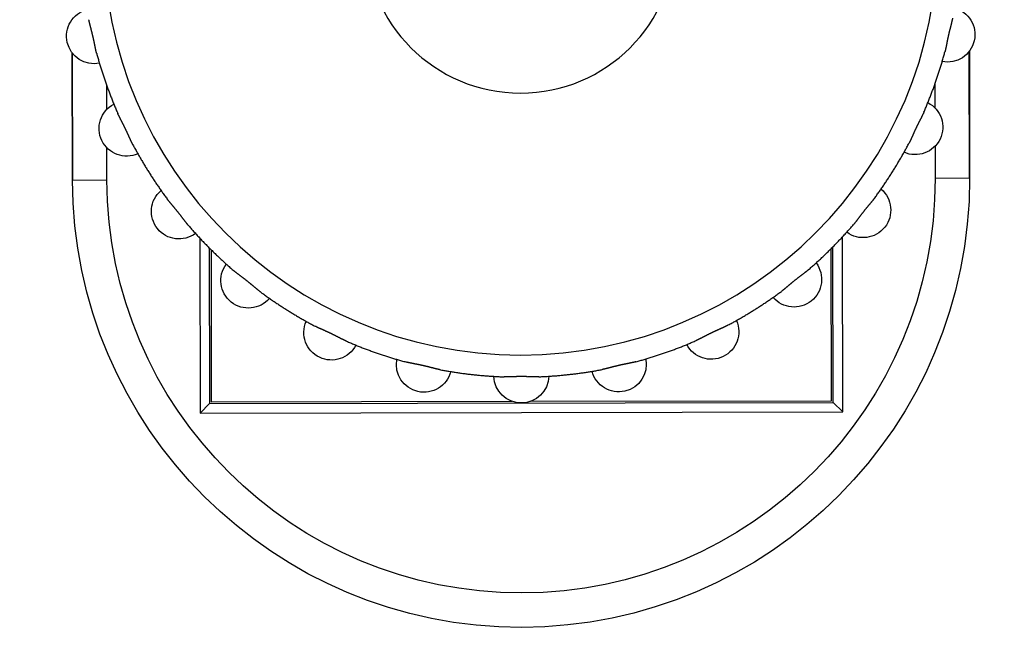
# Model space of a CAD drawing. Header units: millimetres. Extents: x 40090 to 187415, y -53271 to 40260.
# Tile 370 of 406: x 138920 to 138948, y 23279 to 23298. Entities that reach past the tile are written whole.
import ezdxf

# ---------------------------------------------------------------- set-up
doc = ezdxf.new("R2010")
doc.units = ezdxf.units.MM
doc.layers.add('AVM_projektor', color=6, linetype='Continuous')
doc.layers.add('AVM_sp_230VAC', color=170, linetype='Continuous')
doc.styles.add('AVM', font='arial.ttf')
doc.dimstyles.new('AVM-1_50', dxfattribs={"dimscale": 40, "dimtxt": 2.5, "dimasz": 2.5, "dimexe": 1.25, "dimexo": 0.625, "dimtad": 1, "dimdec": 0, "dimrnd": 1, "dimtxsty": 'AVM', "dimcen": 2.5, "dimclrd": 256, "dimclre": 256, "dimclrt": 256, "dimadec": 0, "dimazin": 0, "dimtfac": 1, "dimtdec": 0, "dimtmove": 0, "dimatfit": 3, "dimfxl": 0, "dimarcsym": 0})

# ---------------------------------------------------------------- blocks, each defined once
blk = doc.blocks.new('PT-FW430-bottom')
for p, q in [((-184.5, 77.484), (-188.193, 77.484)), ((-188.192, 77.484), (-184.5, 77.484)), ((-184.5, 77.484), (-184.5, 76.484)), ((-184.5, 77.484), (-184.5, 77.484)), ((-186.545, 76.484), (-187.243, 76.484)), ((-184.5, 76.484), (-185.434, 76.484)), ((-182.81, 73.796), (-177.721, 73.796)), ((-177.721, 73.796), (-178, 73.517)), ((-177.721, 73.796), (-177.721, 55.137)), ((-182.52, 73.517), (-178, 73.517)), ((-182.469, 73.467), (-178.05, 73.467)), ((-178.05, 73.467), (-178.05, 64.744)), ((-178, 73.517), (-178, 55.417)), ((-178.05, 64.194), (-178.05, 55.467)), ((-178.05, 55.467), (-182.469, 55.467)), ((-178, 55.417), (-182.52, 55.417)), ((-177.721, 55.137), (-178, 55.417)), ((-177.721, 55.137), (-182.81, 55.137)), ((-187.243, 52.449), (-186.542, 52.449)), ((-185.437, 52.449), (-184.5, 52.449)), ((-184.5, 51.45), (-184.5, 52.449)), ((-188.193, 51.449), (-184.5, 51.449)), ((-184.5, 51.45), (-188.192, 51.45)), ((-184.5, 51.449), (-184.5, 51.45))]:
    blk.add_line(p, q)
for radius in [12.109, 4.5]:
    blk.add_circle((-191.5, 64.467), radius)
for centre, radius, start, end in [((-188.674, 76.848), 0.8, 348.9266, 165.3591), ((-184.5, 64.467), 13.017, 270, 90), ((-184.5, 64.467), 13.017, 270, 90), ((-185.99, 75.909), 0.8, 336.0694, 152.502), ((-184.5, 64.467), 12.017, 270, 90), ((-183.582, 74.396), 0.8, 323.2123, 139.6448), ((-181.571, 72.385), 0.8, 310.3552, 126.7877), ((-180.058, 69.977), 0.8, 297.498, 113.9306), ((-179.118, 67.293), 0.8, 284.6409, 101.0734), ((-178.8, 64.467), 0.8, 271.7837, 88.2163), ((-179.118, 61.641), 0.8, 258.9266, 75.3591), ((-180.058, 58.956), 0.8, 246.0694, 62.502), ((-181.571, 56.548), 0.8, 233.2123, 49.6448), ((-183.582, 54.538), 0.8, 220.3552, 36.7877), ((-185.99, 53.024), 0.8, 207.498, 23.9306), ((-188.674, 52.085), 0.8, 194.6409, 11.0734)]:
    blk.add_arc(centre, radius, start, end)
for points, start_tangent, end_tangent in [([(-188.174, 76.775), (-188.187, 76.779), (-188.2, 76.782), (-188.213, 76.785), (-188.227, 76.789), (-188.24, 76.792), (-188.254, 76.795), (-188.268, 76.798), (-188.282, 76.801), (-188.296, 76.804), (-188.31, 76.807), (-188.325, 76.81), (-188.34, 76.813), (-188.355, 76.816), (-188.37, 76.819), (-188.385, 76.822), (-188.401, 76.825), (-188.416, 76.829), (-188.432, 76.832), (-188.448, 76.835), (-188.464, 76.838), (-188.48, 76.841), (-188.496, 76.845), (-188.512, 76.848), (-188.528, 76.851), (-188.545, 76.855), (-188.561, 76.858), (-188.577, 76.862), (-188.594, 76.865), (-188.61, 76.869), (-188.627, 76.872), (-188.643, 76.876), (-188.66, 76.88), (-188.676, 76.884), (-188.692, 76.887), (-188.709, 76.891), (-188.725, 76.895), (-188.741, 76.899), (-188.757, 76.903), (-188.773, 76.907), (-188.789, 76.911), (-188.805, 76.915), (-188.821, 76.919), (-188.837, 76.923), (-188.853, 76.927), (-188.868, 76.931), (-188.884, 76.934), (-188.9, 76.938), (-188.915, 76.942), (-188.931, 76.946), (-188.946, 76.95), (-188.961, 76.954), (-188.976, 76.958), (-188.991, 76.962), (-189.005, 76.965), (-189.02, 76.969), (-189.034, 76.973), (-189.048, 76.976), (-189.062, 76.979), (-189.076, 76.983), (-189.09, 76.986), (-189.103, 76.989), (-189.116, 76.992), (-189.13, 76.994), (-189.143, 76.997), (-189.156, 76.999)], (-0.965443, 0.260614), (-0.982908, 0.184097)), ([(-188.174, 76.775), (-188.055, 76.743), (-187.936, 76.709), (-187.818, 76.673), (-187.7, 76.637), (-187.582, 76.6), (-187.464, 76.561), (-187.347, 76.522), (-187.231, 76.481), (-187.114, 76.439), (-186.999, 76.396), (-186.883, 76.351), (-186.768, 76.306), (-186.654, 76.26), (-186.539, 76.212), (-186.426, 76.164)], (0.96538, -0.260849), (0.917398, -0.397971)), ([(-185.519, 75.727), (-185.53, 75.733), (-185.542, 75.739), (-185.554, 75.745), (-185.567, 75.751), (-185.579, 75.757), (-185.592, 75.763), (-185.605, 75.77), (-185.618, 75.776), (-185.631, 75.782), (-185.645, 75.788), (-185.658, 75.794), (-185.672, 75.8), (-185.686, 75.807), (-185.7, 75.813), (-185.714, 75.82), (-185.728, 75.826), (-185.743, 75.833), (-185.758, 75.839), (-185.772, 75.846), (-185.787, 75.852), (-185.802, 75.859), (-185.817, 75.866), (-185.832, 75.873), (-185.847, 75.88), (-185.862, 75.887), (-185.877, 75.894), (-185.893, 75.901), (-185.908, 75.908), (-185.923, 75.915), (-185.938, 75.922), (-185.953, 75.929), (-185.969, 75.937), (-185.984, 75.944), (-185.999, 75.951), (-186.014, 75.959), (-186.029, 75.966), (-186.044, 75.973), (-186.059, 75.981), (-186.073, 75.988), (-186.088, 75.995), (-186.103, 76.003), (-186.117, 76.01), (-186.132, 76.018), (-186.147, 76.025), (-186.161, 76.032), (-186.175, 76.04), (-186.19, 76.047), (-186.204, 76.054), (-186.218, 76.062), (-186.232, 76.069), (-186.246, 76.076), (-186.259, 76.083), (-186.273, 76.09), (-186.286, 76.097), (-186.3, 76.104), (-186.313, 76.11), (-186.326, 76.117), (-186.339, 76.123), (-186.352, 76.129), (-186.364, 76.135), (-186.377, 76.141), (-186.389, 76.147), (-186.402, 76.153), (-186.414, 76.158), (-186.426, 76.164)], (-0.883265, 0.468875), (-0.917289, 0.398223)), ([(-185.519, 75.727), (-185.41, 75.668), (-185.302, 75.609), (-185.194, 75.548), (-185.087, 75.486), (-184.98, 75.424), (-184.874, 75.36), (-184.769, 75.295), (-184.664, 75.23), (-184.56, 75.163), (-184.457, 75.095), (-184.354, 75.026), (-184.252, 74.956), (-184.151, 74.886), (-184.05, 74.814), (-183.95, 74.741)], (0.883135, -0.46912), (0.805844, -0.592127)), ([(-183.163, 74.113), (-183.173, 74.122), (-183.183, 74.131), (-183.194, 74.139), (-183.204, 74.148), (-183.215, 74.157), (-183.226, 74.166), (-183.238, 74.174), (-183.249, 74.183), (-183.26, 74.192), (-183.272, 74.201), (-183.284, 74.21), (-183.296, 74.219), (-183.308, 74.229), (-183.32, 74.238), (-183.333, 74.247), (-183.346, 74.257), (-183.358, 74.266), (-183.371, 74.276), (-183.384, 74.286), (-183.397, 74.296), (-183.41, 74.306), (-183.423, 74.315), (-183.436, 74.325), (-183.449, 74.336), (-183.462, 74.346), (-183.476, 74.356), (-183.489, 74.366), (-183.502, 74.376), (-183.515, 74.387), (-183.529, 74.397), (-183.542, 74.408), (-183.555, 74.418), (-183.568, 74.429), (-183.581, 74.439), (-183.594, 74.45), (-183.607, 74.46), (-183.62, 74.471), (-183.633, 74.481), (-183.646, 74.492), (-183.659, 74.502), (-183.671, 74.513), (-183.684, 74.523), (-183.696, 74.534), (-183.709, 74.544), (-183.721, 74.554), (-183.734, 74.565), (-183.746, 74.575), (-183.758, 74.585), (-183.77, 74.596), (-183.782, 74.606), (-183.794, 74.616), (-183.806, 74.626), (-183.818, 74.636), (-183.829, 74.645), (-183.841, 74.655), (-183.852, 74.664), (-183.863, 74.673), (-183.874, 74.682), (-183.886, 74.691), (-183.897, 74.7), (-183.907, 74.709), (-183.918, 74.717), (-183.929, 74.725), (-183.94, 74.733), (-183.95, 74.741)], (-0.756769, 0.653682), (-0.805702, 0.592321)), ([(-183.163, 74.113), (-183.07, 74.032), (-182.978, 73.95), (-182.886, 73.867), (-182.795, 73.783), (-182.705, 73.698), (-182.616, 73.612), (-182.528, 73.526), (-182.441, 73.439), (-182.354, 73.35), (-182.269, 73.261), (-182.184, 73.171), (-182.1, 73.081), (-182.017, 72.989), (-181.935, 72.897), (-181.853, 72.804)], (0.756601, -0.653877), (0.653873, -0.756604)), ([(-181.226, 72.016), (-181.233, 72.027), (-181.242, 72.038), (-181.25, 72.049), (-181.258, 72.059), (-181.267, 72.07), (-181.276, 72.081), (-181.285, 72.092), (-181.294, 72.104), (-181.303, 72.115), (-181.312, 72.126), (-181.322, 72.138), (-181.332, 72.149), (-181.341, 72.161), (-181.351, 72.173), (-181.361, 72.185), (-181.371, 72.197), (-181.382, 72.209), (-181.392, 72.221), (-181.402, 72.234), (-181.413, 72.246), (-181.423, 72.259), (-181.434, 72.271), (-181.444, 72.284), (-181.455, 72.297), (-181.466, 72.309), (-181.476, 72.322), (-181.487, 72.335), (-181.498, 72.348), (-181.508, 72.361), (-181.519, 72.374), (-181.529, 72.388), (-181.54, 72.401), (-181.55, 72.414), (-181.561, 72.427), (-181.571, 72.44), (-181.581, 72.453), (-181.592, 72.466), (-181.602, 72.48), (-181.612, 72.493), (-181.622, 72.506), (-181.632, 72.519), (-181.642, 72.532), (-181.652, 72.545), (-181.662, 72.558), (-181.672, 72.571), (-181.681, 72.583), (-181.691, 72.596), (-181.701, 72.609), (-181.71, 72.622), (-181.72, 72.634), (-181.729, 72.647), (-181.738, 72.659), (-181.748, 72.671), (-181.757, 72.683), (-181.766, 72.695), (-181.775, 72.707), (-181.784, 72.718), (-181.792, 72.729), (-181.801, 72.74), (-181.81, 72.751), (-181.819, 72.762), (-181.827, 72.773), (-181.836, 72.783), (-181.845, 72.794), (-181.853, 72.804)], (-0.59236, 0.805673), (-0.653663, 0.756786)), ([(-181.226, 72.016), (-181.153, 71.917), (-181.081, 71.816), (-181.01, 71.715), (-180.941, 71.612), (-180.872, 71.51), (-180.804, 71.406), (-180.737, 71.302), (-180.672, 71.198), (-180.607, 71.092), (-180.543, 70.987), (-180.48, 70.88), (-180.419, 70.773), (-180.358, 70.665), (-180.299, 70.557), (-180.24, 70.448)], (0.592134, -0.80584), (0.469119, -0.883135)), ([(-179.803, 69.541), (-179.809, 69.553), (-179.814, 69.565), (-179.82, 69.578), (-179.825, 69.59), (-179.831, 69.603), (-179.838, 69.615), (-179.844, 69.628), (-179.85, 69.641), (-179.857, 69.654), (-179.863, 69.667), (-179.87, 69.681), (-179.877, 69.694), (-179.884, 69.708), (-179.891, 69.721), (-179.898, 69.735), (-179.905, 69.749), (-179.913, 69.763), (-179.92, 69.778), (-179.927, 69.792), (-179.935, 69.806), (-179.942, 69.821), (-179.95, 69.836), (-179.957, 69.85), (-179.965, 69.865), (-179.972, 69.88), (-179.98, 69.895), (-179.987, 69.91), (-179.994, 69.925), (-180.002, 69.94), (-180.009, 69.955), (-180.017, 69.97), (-180.024, 69.985), (-180.031, 70.001), (-180.039, 70.016), (-180.046, 70.031), (-180.053, 70.046), (-180.06, 70.061), (-180.067, 70.076), (-180.074, 70.091), (-180.081, 70.106), (-180.088, 70.121), (-180.095, 70.136), (-180.101, 70.151), (-180.108, 70.166), (-180.115, 70.18), (-180.121, 70.195), (-180.128, 70.21), (-180.134, 70.224), (-180.141, 70.239), (-180.147, 70.253), (-180.154, 70.267), (-180.16, 70.281), (-180.166, 70.295), (-180.173, 70.309), (-180.179, 70.322), (-180.185, 70.336), (-180.191, 70.349), (-180.197, 70.362), (-180.203, 70.375), (-180.209, 70.388), (-180.216, 70.4), (-180.222, 70.412), (-180.228, 70.424), (-180.234, 70.436), (-180.24, 70.448)], (-0.398231, 0.917285), (-0.468874, 0.883265)), ([(-179.803, 69.541), (-179.755, 69.427), (-179.707, 69.313), (-179.661, 69.199), (-179.615, 69.084), (-179.571, 68.968), (-179.528, 68.852), (-179.486, 68.736), (-179.445, 68.619), (-179.406, 68.502), (-179.367, 68.385), (-179.33, 68.267), (-179.293, 68.149), (-179.258, 68.03), (-179.224, 67.912), (-179.191, 67.792)], (0.397972, -0.917398), (0.260841, -0.965382)), ([(-178.967, 66.811), (-178.97, 66.824), (-178.972, 66.837), (-178.975, 66.85), (-178.978, 66.864), (-178.981, 66.877), (-178.984, 66.891), (-178.988, 66.905), (-178.991, 66.919), (-178.994, 66.933), (-178.998, 66.947), (-179.001, 66.962), (-179.005, 66.977), (-179.009, 66.991), (-179.013, 67.006), (-179.017, 67.021), (-179.021, 67.037), (-179.024, 67.052), (-179.028, 67.068), (-179.032, 67.083), (-179.036, 67.099), (-179.04, 67.115), (-179.044, 67.131), (-179.049, 67.147), (-179.053, 67.163), (-179.057, 67.179), (-179.061, 67.195), (-179.064, 67.212), (-179.068, 67.228), (-179.072, 67.244), (-179.076, 67.261), (-179.08, 67.277), (-179.084, 67.293), (-179.088, 67.31), (-179.091, 67.326), (-179.095, 67.343), (-179.098, 67.359), (-179.102, 67.375), (-179.106, 67.391), (-179.109, 67.408), (-179.112, 67.424), (-179.116, 67.44), (-179.119, 67.456), (-179.122, 67.472), (-179.126, 67.488), (-179.129, 67.504), (-179.132, 67.519), (-179.135, 67.535), (-179.138, 67.551), (-179.141, 67.566), (-179.144, 67.582), (-179.148, 67.597), (-179.151, 67.612), (-179.154, 67.627), (-179.157, 67.642), (-179.16, 67.656), (-179.163, 67.671), (-179.166, 67.685), (-179.169, 67.699), (-179.172, 67.713), (-179.175, 67.727), (-179.178, 67.74), (-179.181, 67.754), (-179.185, 67.767), (-179.188, 67.78), (-179.191, 67.792)], (-0.184133, 0.982901), (-0.260574, 0.965454)), ([(-178.967, 66.811), (-178.945, 66.689), (-178.924, 66.568), (-178.904, 66.446), (-178.886, 66.323), (-178.868, 66.201), (-178.852, 66.078), (-178.837, 65.956), (-178.823, 65.833), (-178.811, 65.71), (-178.799, 65.587), (-178.789, 65.464), (-178.78, 65.34), (-178.772, 65.217), (-178.765, 65.094), (-178.76, 64.97)], (0.183854, -0.982954), (0.039484, -0.99922)), ([(-178.76, 63.963), (-178.759, 63.977), (-178.759, 63.99), (-178.759, 64.004), (-178.759, 64.017), (-178.759, 64.031), (-178.759, 64.045), (-178.759, 64.06), (-178.759, 64.074), (-178.759, 64.089), (-178.759, 64.103), (-178.76, 64.118), (-178.76, 64.133), (-178.76, 64.149), (-178.761, 64.164), (-178.761, 64.18), (-178.762, 64.195), (-178.762, 64.211), (-178.762, 64.227), (-178.763, 64.243), (-178.763, 64.26), (-178.764, 64.276), (-178.764, 64.292), (-178.764, 64.309), (-178.765, 64.325), (-178.765, 64.342), (-178.765, 64.359), (-178.765, 64.376), (-178.766, 64.392), (-178.766, 64.409), (-178.766, 64.426), (-178.766, 64.443), (-178.766, 64.46), (-178.766, 64.477), (-178.766, 64.493), (-178.766, 64.51), (-178.766, 64.527), (-178.766, 64.543), (-178.765, 64.56), (-178.765, 64.577), (-178.765, 64.593), (-178.765, 64.609), (-178.764, 64.626), (-178.764, 64.642), (-178.764, 64.658), (-178.763, 64.675), (-178.763, 64.691), (-178.762, 64.707), (-178.762, 64.723), (-178.762, 64.739), (-178.761, 64.754), (-178.761, 64.77), (-178.76, 64.785), (-178.76, 64.801), (-178.76, 64.816), (-178.759, 64.83), (-178.759, 64.845), (-178.759, 64.86), (-178.759, 64.874), (-178.759, 64.888), (-178.759, 64.902), (-178.759, 64.916), (-178.759, 64.93), (-178.759, 64.944), (-178.759, 64.957), (-178.76, 64.97)], (0.039201, 0.999231), (-0.039206, 0.999231)), ([(-178.76, 63.963), (-178.765, 63.84), (-178.772, 63.716), (-178.78, 63.593), (-178.789, 63.47), (-178.799, 63.347), (-178.811, 63.224), (-178.823, 63.101), (-178.837, 62.978), (-178.852, 62.855), (-178.868, 62.733), (-178.886, 62.61), (-178.904, 62.488), (-178.924, 62.366), (-178.945, 62.244), (-178.967, 62.123)], (-0.039484, -0.99922), (-0.183854, -0.982954)), ([(-179.191, 61.141), (-179.188, 61.154), (-179.185, 61.167), (-179.181, 61.18), (-179.178, 61.193), (-179.175, 61.207), (-179.172, 61.221), (-179.169, 61.235), (-179.166, 61.249), (-179.163, 61.263), (-179.16, 61.277), (-179.157, 61.292), (-179.154, 61.307), (-179.151, 61.322), (-179.147, 61.337), (-179.144, 61.352), (-179.141, 61.368), (-179.138, 61.383), (-179.135, 61.399), (-179.132, 61.415), (-179.129, 61.431), (-179.125, 61.447), (-179.122, 61.463), (-179.119, 61.479), (-179.115, 61.495), (-179.112, 61.511), (-179.109, 61.528), (-179.105, 61.544), (-179.102, 61.561), (-179.098, 61.577), (-179.094, 61.593), (-179.091, 61.61), (-179.087, 61.626), (-179.083, 61.643), (-179.079, 61.659), (-179.076, 61.675), (-179.072, 61.692), (-179.068, 61.708), (-179.064, 61.724), (-179.06, 61.74), (-179.056, 61.756), (-179.052, 61.772), (-179.048, 61.788), (-179.044, 61.804), (-179.04, 61.819), (-179.036, 61.835), (-179.032, 61.851), (-179.028, 61.866), (-179.024, 61.882), (-179.02, 61.897), (-179.016, 61.913), (-179.013, 61.928), (-179.009, 61.943), (-179.005, 61.957), (-179.001, 61.972), (-178.998, 61.986), (-178.994, 62.001), (-178.991, 62.015), (-178.988, 62.029), (-178.984, 62.043), (-178.981, 62.056), (-178.978, 62.07), (-178.975, 62.083), (-178.972, 62.096), (-178.97, 62.11), (-178.967, 62.123)], (0.26057, 0.965455), (0.184128, 0.982902)), ([(-179.191, 61.141), (-179.224, 61.022), (-179.258, 60.903), (-179.293, 60.785), (-179.33, 60.666), (-179.367, 60.549), (-179.406, 60.431), (-179.445, 60.314), (-179.486, 60.197), (-179.528, 60.081), (-179.571, 59.965), (-179.615, 59.85), (-179.661, 59.735), (-179.707, 59.62), (-179.755, 59.506), (-179.803, 59.393)], (-0.260841, -0.965382), (-0.397972, -0.917397)), ([(-180.24, 58.486), (-180.234, 58.497), (-180.228, 58.509), (-180.222, 58.521), (-180.216, 58.534), (-180.209, 58.546), (-180.203, 58.559), (-180.197, 58.572), (-180.191, 58.585), (-180.185, 58.598), (-180.179, 58.611), (-180.173, 58.625), (-180.166, 58.639), (-180.16, 58.653), (-180.154, 58.667), (-180.147, 58.681), (-180.141, 58.695), (-180.134, 58.71), (-180.128, 58.724), (-180.121, 58.739), (-180.114, 58.754), (-180.108, 58.769), (-180.101, 58.784), (-180.094, 58.799), (-180.087, 58.814), (-180.08, 58.829), (-180.073, 58.844), (-180.066, 58.859), (-180.059, 58.874), (-180.052, 58.89), (-180.045, 58.905), (-180.037, 58.92), (-180.03, 58.935), (-180.023, 58.951), (-180.016, 58.966), (-180.008, 58.981), (-180.001, 58.996), (-179.994, 59.011), (-179.986, 59.025), (-179.979, 59.04), (-179.971, 59.055), (-179.964, 59.07), (-179.957, 59.084), (-179.949, 59.099), (-179.942, 59.113), (-179.934, 59.128), (-179.927, 59.142), (-179.92, 59.156), (-179.912, 59.171), (-179.905, 59.185), (-179.898, 59.199), (-179.891, 59.213), (-179.884, 59.226), (-179.877, 59.24), (-179.87, 59.253), (-179.863, 59.266), (-179.857, 59.28), (-179.85, 59.293), (-179.844, 59.306), (-179.837, 59.318), (-179.831, 59.331), (-179.825, 59.344), (-179.82, 59.356), (-179.814, 59.368), (-179.809, 59.38), (-179.803, 59.393)], (0.468872, 0.883266), (0.398229, 0.917286)), ([(-180.24, 58.486), (-180.299, 58.377), (-180.358, 58.268), (-180.419, 58.161), (-180.48, 58.053), (-180.543, 57.947), (-180.607, 57.841), (-180.672, 57.736), (-180.737, 57.631), (-180.804, 57.527), (-180.872, 57.424), (-180.941, 57.321), (-181.01, 57.219), (-181.081, 57.118), (-181.153, 57.017), (-181.226, 56.917)], (-0.469119, -0.883135), (-0.592134, -0.805839)), ([(-181.853, 56.13), (-181.845, 56.14), (-181.836, 56.15), (-181.827, 56.161), (-181.819, 56.171), (-181.81, 56.182), (-181.801, 56.193), (-181.792, 56.204), (-181.783, 56.216), (-181.775, 56.227), (-181.766, 56.239), (-181.756, 56.251), (-181.747, 56.263), (-181.738, 56.275), (-181.729, 56.287), (-181.719, 56.3), (-181.71, 56.312), (-181.7, 56.325), (-181.691, 56.338), (-181.681, 56.351), (-181.671, 56.364), (-181.661, 56.377), (-181.651, 56.39), (-181.641, 56.403), (-181.631, 56.416), (-181.621, 56.429), (-181.611, 56.442), (-181.601, 56.456), (-181.59, 56.469), (-181.58, 56.482), (-181.57, 56.495), (-181.559, 56.509), (-181.549, 56.522), (-181.538, 56.535), (-181.528, 56.548), (-181.517, 56.561), (-181.507, 56.574), (-181.496, 56.587), (-181.486, 56.6), (-181.475, 56.613), (-181.465, 56.625), (-181.454, 56.638), (-181.444, 56.651), (-181.433, 56.663), (-181.423, 56.676), (-181.412, 56.688), (-181.402, 56.7), (-181.392, 56.713), (-181.381, 56.725), (-181.371, 56.737), (-181.361, 56.749), (-181.351, 56.761), (-181.341, 56.773), (-181.331, 56.784), (-181.322, 56.796), (-181.312, 56.807), (-181.303, 56.819), (-181.294, 56.83), (-181.284, 56.841), (-181.276, 56.852), (-181.267, 56.863), (-181.258, 56.874), (-181.25, 56.885), (-181.242, 56.896), (-181.233, 56.906), (-181.226, 56.917)], (0.653661, 0.756787), (0.592359, 0.805674)), ([(-181.853, 56.13), (-181.935, 56.037), (-182.017, 55.944), (-182.1, 55.853), (-182.184, 55.762), (-182.269, 55.672), (-182.354, 55.583), (-182.441, 55.495), (-182.528, 55.408), (-182.616, 55.321), (-182.706, 55.235), (-182.795, 55.151), (-182.886, 55.067), (-182.978, 54.983), (-183.07, 54.901), (-183.163, 54.82)], (-0.653873, -0.756604), (-0.756604, -0.653873)), ([(-183.95, 54.192), (-183.94, 54.2), (-183.929, 54.208), (-183.918, 54.217), (-183.907, 54.225), (-183.896, 54.234), (-183.885, 54.242), (-183.874, 54.251), (-183.863, 54.26), (-183.852, 54.27), (-183.84, 54.279), (-183.829, 54.289), (-183.817, 54.298), (-183.806, 54.308), (-183.794, 54.318), (-183.782, 54.328), (-183.77, 54.338), (-183.758, 54.348), (-183.745, 54.359), (-183.733, 54.369), (-183.721, 54.38), (-183.708, 54.39), (-183.696, 54.401), (-183.683, 54.411), (-183.67, 54.422), (-183.657, 54.432), (-183.644, 54.443), (-183.632, 54.454), (-183.618, 54.464), (-183.605, 54.475), (-183.592, 54.486), (-183.579, 54.496), (-183.566, 54.507), (-183.553, 54.517), (-183.54, 54.528), (-183.527, 54.538), (-183.513, 54.548), (-183.5, 54.558), (-183.487, 54.569), (-183.474, 54.579), (-183.461, 54.589), (-183.448, 54.599), (-183.435, 54.609), (-183.422, 54.619), (-183.409, 54.629), (-183.396, 54.638), (-183.383, 54.648), (-183.37, 54.658), (-183.358, 54.667), (-183.345, 54.677), (-183.333, 54.686), (-183.32, 54.696), (-183.308, 54.705), (-183.296, 54.714), (-183.284, 54.723), (-183.272, 54.732), (-183.26, 54.741), (-183.249, 54.75), (-183.237, 54.759), (-183.226, 54.768), (-183.215, 54.777), (-183.204, 54.785), (-183.194, 54.794), (-183.183, 54.803), (-183.173, 54.811), (-183.163, 54.82)], (0.805674, 0.59236), (0.756785, 0.653664)), ([(-183.95, 54.192), (-184.05, 54.12), (-184.151, 54.048), (-184.252, 53.977), (-184.354, 53.907), (-184.457, 53.839), (-184.56, 53.771), (-184.664, 53.704), (-184.769, 53.638), (-184.874, 53.574), (-184.98, 53.51), (-185.087, 53.447), (-185.194, 53.385), (-185.302, 53.325), (-185.41, 53.265), (-185.519, 53.207)], (-0.80584, -0.592134), (-0.883135, -0.469119)), ([(-186.426, 52.77), (-186.414, 52.775), (-186.401, 52.781), (-186.389, 52.786), (-186.377, 52.792), (-186.364, 52.798), (-186.351, 52.804), (-186.339, 52.811), (-186.326, 52.817), (-186.313, 52.823), (-186.3, 52.83), (-186.286, 52.837), (-186.273, 52.844), (-186.259, 52.851), (-186.245, 52.858), (-186.232, 52.865), (-186.217, 52.872), (-186.203, 52.879), (-186.189, 52.887), (-186.175, 52.894), (-186.16, 52.901), (-186.146, 52.909), (-186.131, 52.916), (-186.116, 52.924), (-186.102, 52.931), (-186.087, 52.939), (-186.072, 52.946), (-186.057, 52.954), (-186.042, 52.961), (-186.027, 52.969), (-186.012, 52.976), (-185.996, 52.984), (-185.981, 52.991), (-185.966, 52.998), (-185.951, 53.005), (-185.936, 53.013), (-185.921, 53.02), (-185.906, 53.027), (-185.891, 53.034), (-185.876, 53.041), (-185.861, 53.048), (-185.846, 53.055), (-185.831, 53.061), (-185.816, 53.068), (-185.801, 53.075), (-185.786, 53.081), (-185.772, 53.088), (-185.757, 53.095), (-185.742, 53.101), (-185.728, 53.108), (-185.714, 53.114), (-185.699, 53.121), (-185.685, 53.127), (-185.672, 53.133), (-185.658, 53.139), (-185.644, 53.146), (-185.631, 53.152), (-185.618, 53.158), (-185.605, 53.164), (-185.592, 53.17), (-185.579, 53.176), (-185.567, 53.182), (-185.554, 53.188), (-185.542, 53.195), (-185.53, 53.201), (-185.519, 53.207)], (0.917286, 0.398229), (0.883264, 0.468876)), ([(-186.426, 52.77), (-186.539, 52.721), (-186.654, 52.674), (-186.768, 52.627), (-186.883, 52.582), (-186.999, 52.538), (-187.114, 52.495), (-187.231, 52.453), (-187.347, 52.412), (-187.464, 52.372), (-187.582, 52.334), (-187.7, 52.296), (-187.818, 52.26), (-187.936, 52.225), (-188.055, 52.191), (-188.174, 52.158)], (-0.917398, -0.397972), (-0.965381, -0.260846)), ([(-189.156, 51.934), (-189.143, 51.937), (-189.13, 51.939), (-189.116, 51.942), (-189.103, 51.945), (-189.089, 51.948), (-189.076, 51.951), (-189.062, 51.954), (-189.048, 51.958), (-189.034, 51.961), (-189.019, 51.965), (-189.005, 51.968), (-188.99, 51.972), (-188.975, 51.976), (-188.96, 51.979), (-188.945, 51.983), (-188.93, 51.987), (-188.915, 51.991), (-188.899, 51.995), (-188.883, 51.999), (-188.868, 52.003), (-188.852, 52.007), (-188.836, 52.011), (-188.82, 52.015), (-188.804, 52.019), (-188.788, 52.023), (-188.772, 52.027), (-188.755, 52.031), (-188.739, 52.035), (-188.723, 52.039), (-188.706, 52.043), (-188.69, 52.047), (-188.673, 52.051), (-188.657, 52.054), (-188.641, 52.058), (-188.624, 52.062), (-188.608, 52.065), (-188.592, 52.069), (-188.575, 52.072), (-188.559, 52.076), (-188.543, 52.079), (-188.527, 52.082), (-188.511, 52.086), (-188.495, 52.089), (-188.479, 52.092), (-188.463, 52.096), (-188.447, 52.099), (-188.432, 52.102), (-188.416, 52.105), (-188.4, 52.108), (-188.385, 52.111), (-188.37, 52.114), (-188.355, 52.117), (-188.34, 52.12), (-188.325, 52.123), (-188.31, 52.126), (-188.296, 52.129), (-188.282, 52.133), (-188.268, 52.136), (-188.254, 52.139), (-188.24, 52.142), (-188.227, 52.145), (-188.213, 52.148), (-188.2, 52.151), (-188.187, 52.155), (-188.174, 52.158)], (0.982911, 0.184084), (0.965447, 0.260598))]:
    blk.add_spline(points, degree=3, dxfattribs=dict(start_tangent=start_tangent, end_tangent=end_tangent))

msp = doc.modelspace()

# ---------------------------------------------------------------- block references
at = {"layer": 'AVM_projektor', "xscale": -1, "rotation": 90.11045350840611}
msp.add_blockref('PT-FW430-bottom', (138999.239, 23108.559), dxfattribs=at)

# ---------------------------------------------------------------- leaders
at = {"layer": 'AVM_sp_230VAC', "annotation_type": 0, "has_hookline": 1, "hookline_direction": 0, "text_width": 3828.649}
msp.add_leader([(138837.223, 24748.831), (141280.229, 22331.114), (141380.229, 22331.114)], dimstyle='AVM-1_50', override={"dimgap": 0.625, "dimtad": 0}, dxfattribs=at)

doc.saveas('drawing.dxf')
